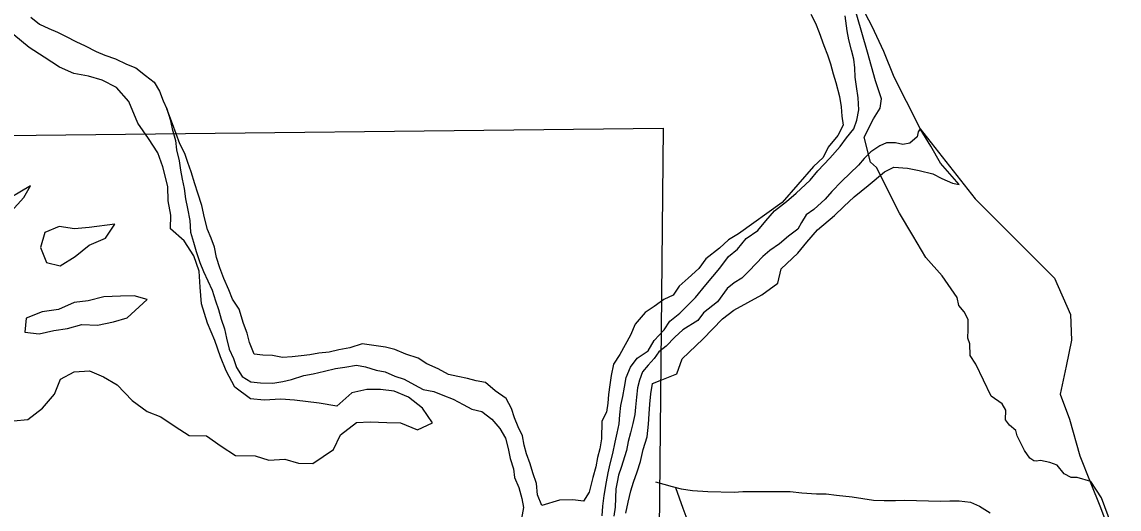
# Model space of a CAD drawing. Extents: x 0 to 34, y 0 to 22.
# Drawn here: x 2.5423 to 2.9675, y 15.7948 to 15.9834 of the extents above; entities that cross this region are included whole.
import ezdxf

# ---------------------------------------------------------------- set-up
doc = ezdxf.new("R2010")
doc.units = 0
for name, color, linetype in [('GM_X_Corporation', 7, 'Continuous'), ('GM_X_Major_Lake', 7, 'Continuous'), ('GM_X_Minor_River', 7, 'Continuous')]:
    doc.layers.add(name, color=color, linetype=linetype)

msp = doc.modelspace()

# ---------------------------------------------------------------- linework, layer by layer
at = {"layer": 'GM_X_Corporation'}
msp.add_lwpolyline([(2.96748, 15.78068), (2.96071, 15.79916), (2.9565, 15.80553), (2.95126, 15.80707), (2.9489, 15.80707), (2.94623, 15.8085), (2.94345, 15.81179), (2.94068, 15.81282), (2.93699, 15.81364), (2.93534, 15.81333), (2.93442, 15.81354), (2.93288, 15.81456), (2.93082, 15.81754), (2.92805, 15.82319), (2.92754, 15.82524), (2.92507, 15.8273), (2.92353, 15.82935), (2.92364, 15.83315), (2.9222, 15.83551), (2.91788, 15.83859), (2.91193, 15.85091), (2.90977, 15.8543), (2.90967, 15.85882), (2.90885, 15.86098), (2.90905, 15.86437), (2.90905, 15.86827), (2.90741, 15.87114), (2.90536, 15.87371), (2.90474, 15.87669), (2.89899, 15.88511), (2.89263, 15.89219), (2.88759, 15.90072), (2.88236, 15.90934), (2.87342, 15.92711), (2.87116, 15.92916), (2.8687, 15.93881), (2.87229, 15.9459), (2.87496, 15.95011), (2.87537, 15.9537), (2.87311, 15.96058), (2.87003, 15.97178), (2.86397, 15.99293)], dxfattribs=at)
msp.add_lwpolyline([(2.96748, 15.78068), (2.96071, 15.79916), (2.9565, 15.80553), (2.95126, 15.80707), (2.9489, 15.80707), (2.94623, 15.8085), (2.94345, 15.81179), (2.94068, 15.81282), (2.93699, 15.81364), (2.93534, 15.81333), (2.93442, 15.81354), (2.93288, 15.81456), (2.93082, 15.81754), (2.92805, 15.82319), (2.92754, 15.82524), (2.92507, 15.8273), (2.92353, 15.82935), (2.92364, 15.83315), (2.9222, 15.83551), (2.91788, 15.83859), (2.91193, 15.85091), (2.90977, 15.8543), (2.90967, 15.85882), (2.90885, 15.86098), (2.90905, 15.86437), (2.90905, 15.86827), (2.90741, 15.87114), (2.90536, 15.87371), (2.90474, 15.87669), (2.89899, 15.88511), (2.89263, 15.89219), (2.88759, 15.90072), (2.88236, 15.90934), (2.87342, 15.92711), (2.87116, 15.92916), (2.8687, 15.93881), (2.87229, 15.9459), (2.87496, 15.95011), (2.87537, 15.9537), (2.87311, 15.96058), (2.87003, 15.97178), (2.86397, 15.99293)], dxfattribs=at)
msp.add_lwpolyline([(2.28152, 15.93664), (2.79079, 15.94235), (2.78571, 15.43693), (2.76751, 15.43626), (2.27529, 15.42554)], close=True, dxfattribs=at)
at = {"layer": 'GM_X_Major_Lake'}
for points in [[(2.86639, 15.99202), (2.8717, 15.98177), (2.87625, 15.97208), (2.88023, 15.96221), (2.88497, 15.95271), (2.89041, 15.942)], [(2.86639, 15.99202), (2.8717, 15.98177), (2.87625, 15.97208), (2.88023, 15.96221), (2.88497, 15.95271), (2.89041, 15.942)], [(2.5446, 15.82953), (2.55023, 15.83393), (2.55494, 15.8393), (2.5572, 15.84512), (2.56259, 15.84801), (2.56849, 15.84841), (2.57393, 15.84597), (2.57916, 15.84297), (2.58506, 15.83691), (2.59082, 15.83257), (2.59608, 15.83052), (2.60167, 15.82674), (2.60707, 15.82336), (2.6139, 15.82316), (2.61949, 15.8192), (2.62508, 15.81562), (2.63267, 15.8154), (2.63794, 15.81373), (2.64421, 15.81412), (2.64948, 15.81264), (2.65499, 15.81248), (2.66312, 15.81794), (2.66574, 15.82357), (2.67195, 15.82833), (2.67728, 15.82855), (2.68373, 15.82837), (2.68904, 15.82821), (2.69561, 15.82555), (2.70138, 15.82824), (2.69755, 15.83386), (2.69217, 15.83819), (2.68654, 15.84045), (2.68124, 15.84117), (2.67593, 15.84113), (2.67019, 15.83978), (2.66435, 15.83462), (2.65755, 15.83577), (2.6479, 15.837), (2.64259, 15.83734), (2.63613, 15.83696), (2.63083, 15.83749), (2.62488, 15.84203), (2.62146, 15.8484), (2.61933, 15.85378), (2.61704, 15.86012), (2.6142, 15.86685), (2.61194, 15.87432), (2.61137, 15.8808), (2.61097, 15.88689), (2.60887, 15.89284), (2.60523, 15.89865), (2.59986, 15.90336), (2.60001, 15.90868), (2.59903, 15.91421), (2.59881, 15.91973), (2.59694, 15.92738), (2.595, 15.93276), (2.59137, 15.93837), (2.58717, 15.94419), (2.5838, 15.95265), (2.57902, 15.95811), (2.57341, 15.96093), (2.56813, 15.96241), (2.56247, 15.96352), (2.55684, 15.96597), (2.55088, 15.96975), (2.5451, 15.97352), (2.53916, 15.97845)], [(2.89041, 15.942), (2.9117, 15.91493), (2.94241, 15.88417), (2.94867, 15.87012), (2.94905, 15.86024), (2.94697, 15.85018), (2.94469, 15.83935), (2.9483, 15.82967), (2.95228, 15.81543), (2.95626, 15.80536), (2.96024, 15.79549), (2.9646, 15.7839)], [(2.89041, 15.942), (2.9117, 15.91493), (2.94241, 15.88417), (2.94867, 15.87012), (2.94905, 15.86024), (2.94697, 15.85018), (2.94469, 15.83935), (2.9483, 15.82967), (2.95228, 15.81543), (2.95626, 15.80536), (2.96024, 15.79549), (2.9646, 15.7839)], [(2.54568, 15.92002), (2.53369, 15.91306)], [(2.54306, 15.91545), (2.54568, 15.92002)], [(2.53816, 15.91008), (2.54306, 15.91545)], [(2.57833, 15.90518), (2.56836, 15.90389), (2.56265, 15.90329), (2.55679, 15.90422), (2.55122, 15.90191), (2.54954, 15.89607), (2.55184, 15.89031), (2.55712, 15.88902), (2.56292, 15.89265), (2.56836, 15.89705), (2.5747, 15.89972)], [(2.5747, 15.89972), (2.57833, 15.90518)], [(2.58583, 15.87736), (2.58052, 15.87732), (2.57405, 15.87694), (2.56793, 15.8754), (2.5626, 15.8748), (2.55645, 15.87212), (2.55015, 15.87117), (2.54401, 15.86868), (2.54348, 15.86338), (2.54896, 15.86265), (2.5547, 15.86401), (2.56003, 15.8648), (2.56559, 15.86635), (2.57165, 15.86599), (2.57776, 15.86733), (2.58312, 15.86889), (2.59084, 15.87599)], [(2.59084, 15.87599), (2.58583, 15.87736)], [(2.53908, 15.82893), (2.5446, 15.82953)]]:
    msp.add_lwpolyline(points, dxfattribs=at)
at = {"layer": 'GM_X_Minor_River'}
for p, q in [((2.8945, 15.93538), (2.89041, 15.942)), ((2.89823, 15.9288), (2.8945, 15.93538)), ((2.90556, 15.92048), (2.89823, 15.9288)), ((2.89823, 15.9288), (2.89823, 15.9288))]:
    msp.add_line(p, q, dxfattribs=at)
for points in [[(2.84808, 15.98644), (2.84988, 15.98297), (2.8513, 15.97932), (2.85305, 15.97433)], [(2.54581, 15.98528), (2.54915, 15.98253), (2.55271, 15.9809), (2.55609, 15.97948), (2.55946, 15.97786), (2.5632, 15.97585), (2.56676, 15.97423), (2.57106, 15.97202), (2.57444, 15.97059), (2.57858, 15.96914), (2.58288, 15.96712), (2.58645, 15.96568), (2.59016, 15.96273), (2.59351, 15.96016), (2.59569, 15.95668), (2.5971, 15.95284), (2.59852, 15.94978)], [(2.76717, 15.79214), (2.76747, 15.79593), (2.76797, 15.8001), (2.76888, 15.80539), (2.76955, 15.80879), (2.77022, 15.81238), (2.77128, 15.81634), (2.77216, 15.82069), (2.77303, 15.82427), (2.7737, 15.82786), (2.77398, 15.83127), (2.77447, 15.83487), (2.77514, 15.83846), (2.77581, 15.84205), (2.77649, 15.84583), (2.77812, 15.84977), (2.78069, 15.85331), (2.78494, 15.85604), (2.78734, 15.86015), (2.79125, 15.86421), (2.79343, 15.86757), (2.79732, 15.87069), (2.80338, 15.87678), (2.80731, 15.88161), (2.81281, 15.8881), (2.81617, 15.89256), (2.81967, 15.8955), (2.82301, 15.89958), (2.82747, 15.90268), (2.83061, 15.90639), (2.83395, 15.91029), (2.83861, 15.91395), (2.84231, 15.91708), (2.84777, 15.92224), (2.85072, 15.92576), (2.85542, 15.93076), (2.85934, 15.9352), (2.8619, 15.93855), (2.86466, 15.94208), (2.8659, 15.94546), (2.86658, 15.94943), (2.86633, 15.954), (2.8657, 15.95839), (2.86523, 15.96201), (2.86514, 15.96562), (2.86467, 15.96906), (2.86382, 15.9725), (2.8628, 15.97652), (2.86213, 15.97996), (2.86135, 15.98587)], [(2.85305, 15.97433), (2.85447, 15.97068), (2.8557, 15.96723), (2.85673, 15.9634), (2.85777, 15.95995), (2.85913, 15.95459), (2.85978, 15.95058), (2.86005, 15.94696), (2.86053, 15.94353), (2.85851, 15.93941), (2.85478, 15.93496), (2.85277, 15.93102), (2.84906, 15.92752), (2.83698, 15.91355)], [(2.60928, 15.92076), (2.60789, 15.92536), (2.60667, 15.929), (2.60544, 15.93246), (2.60346, 15.93631), (2.60205, 15.94015), (2.60064, 15.944), (2.59852, 15.94978)], [(2.59852, 15.94978), (2.59974, 15.94573), (2.60059, 15.9421), (2.60179, 15.9375), (2.60225, 15.93388)], [(2.89041, 15.942), (2.88966, 15.94092), (2.88925, 15.9389), (2.88634, 15.93651), (2.88366, 15.93602), (2.88083, 15.93667), (2.87741, 15.93658), (2.87473, 15.93552), (2.87124, 15.93315), (2.8687, 15.93056), (2.86654, 15.92797), (2.8599, 15.9217), (2.85619, 15.91782), (2.85363, 15.91485), (2.84915, 15.9108), (2.84625, 15.90879), (2.84445, 15.9058), (2.84305, 15.90319), (2.83936, 15.90044), (2.83586, 15.8975), (2.83218, 15.89495), (2.82946, 15.89256), (2.82417, 15.88701), (2.82125, 15.88425), (2.81835, 15.88243), (2.81563, 15.88023), (2.81187, 15.87502), (2.80644, 15.8708), (2.80426, 15.86783), (2.79846, 15.8642), (2.79535, 15.86144), (2.79202, 15.85792), (2.78911, 15.85573), (2.78733, 15.85312), (2.78498, 15.85052), (2.78281, 15.84793), (2.78158, 15.84473), (2.78093, 15.84171), (2.78045, 15.83812), (2.78015, 15.83432), (2.77988, 15.83148), (2.77901, 15.8279), (2.77815, 15.82431), (2.7773, 15.82092), (2.77663, 15.81752), (2.77454, 15.81093), (2.77351, 15.80792), (2.77305, 15.80527), (2.77241, 15.80263), (2.77221, 15.79561), (2.77173, 15.79201)], [(2.60225, 15.93388), (2.60327, 15.92967), (2.60374, 15.92605), (2.6044, 15.92261), (2.60524, 15.91897), (2.6057, 15.91497), (2.60654, 15.91115), (2.60736, 15.90656), (2.60761, 15.902), (2.60883, 15.89816), (2.60986, 15.89452), (2.61126, 15.8903), (2.61268, 15.88684), (2.61608, 15.87953), (2.61729, 15.8755), (2.61852, 15.87204), (2.61956, 15.86841), (2.62078, 15.86457), (2.62163, 15.86094), (2.62264, 15.85673), (2.62425, 15.85307), (2.62548, 15.84962), (2.62766, 15.84613), (2.63102, 15.84414), (2.6348, 15.84365), (2.63954, 15.84351), (2.64336, 15.84416), (2.6468, 15.84501), (2.65159, 15.84658), (2.65522, 15.84724), (2.65961, 15.84825), (2.66382, 15.84927), (2.66744, 15.84973), (2.67202, 15.85055), (2.67542, 15.84989), (2.67956, 15.84863), (2.68314, 15.84795), (2.68689, 15.84632), (2.69047, 15.84508), (2.69439, 15.84288), (2.69776, 15.84107), (2.70191, 15.84038), (2.70548, 15.83895), (2.70942, 15.83732), (2.71335, 15.8353), (2.71672, 15.8335), (2.72049, 15.83263), (2.72439, 15.82966), (2.72751, 15.82596), (2.72968, 15.82229), (2.73071, 15.81827), (2.73155, 15.81445), (2.73276, 15.81042), (2.73324, 15.80699), (2.73483, 15.80314), (2.73604, 15.79893), (2.7367, 15.79549), (2.73536, 15.78831)], [(2.77632, 15.79321), (2.7772, 15.79755), (2.77827, 15.80189), (2.77932, 15.80528), (2.78076, 15.80923), (2.78201, 15.81318), (2.7831, 15.8179), (2.78457, 15.8228), (2.78508, 15.82772), (2.78539, 15.8317), (2.78569, 15.8355), (2.78599, 15.83948), (2.78667, 15.84345), (2.79032, 15.84486), (2.79608, 15.84716), (2.79814, 15.853), (2.80614, 15.86055), (2.81377, 15.8685), (2.81823, 15.87179), (2.82904, 15.87775), (2.83524, 15.88232), (2.83654, 15.8878), (2.84297, 15.89388), (2.84651, 15.89815), (2.85064, 15.90297), (2.85725, 15.90848), (2.86077, 15.91198), (2.86486, 15.91567), (2.8703, 15.92007), (2.87653, 15.9254), (2.88018, 15.92719), (2.88549, 15.92685), (2.89002, 15.92596), (2.8953, 15.92467), (2.89886, 15.92286), (2.90298, 15.92103), (2.90556, 15.92048)], [(2.83698, 15.91355), (2.82003, 15.90138), (2.81616, 15.89902), (2.81266, 15.89589), (2.80741, 15.89168), (2.80465, 15.88796), (2.80055, 15.88427), (2.79705, 15.88114), (2.79467, 15.8776), (2.79102, 15.876), (2.78733, 15.87326), (2.78385, 15.87089), (2.77992, 15.86644), (2.77809, 15.86212), (2.77408, 15.85464), (2.77151, 15.85091), (2.77062, 15.84657), (2.77014, 15.84297), (2.76965, 15.83919), (2.76937, 15.83578), (2.76889, 15.83237), (2.76708, 15.82881), (2.76689, 15.82198), (2.76621, 15.8182), (2.76535, 15.8148), (2.76468, 15.81121), (2.76361, 15.80706), (2.76212, 15.80141), (2.75993, 15.79786), (2.75577, 15.79836), (2.75064, 15.79832), (2.74375, 15.79624), (2.74216, 15.80027), (2.74171, 15.80466), (2.74031, 15.80888), (2.73927, 15.81233), (2.73786, 15.81617), (2.73701, 15.81961), (2.73636, 15.82324), (2.73456, 15.82671), (2.73314, 15.83017), (2.7321, 15.83381), (2.72993, 15.83767), (2.72565, 15.84065), (2.72194, 15.84379), (2.71836, 15.84447), (2.71496, 15.84532), (2.71119, 15.84619), (2.7076, 15.84687), (2.70368, 15.84907), (2.69918, 15.8511), (2.69583, 15.85329), (2.69112, 15.85475), (2.68681, 15.85659), (2.68322, 15.85745), (2.67415, 15.85885), (2.66936, 15.85728), (2.66516, 15.85645), (2.66134, 15.85561), (2.65734, 15.85516), (2.65391, 15.8545), (2.65048, 15.85421), (2.64705, 15.85374), (2.64324, 15.85347), (2.63947, 15.85434), (2.63568, 15.85445), (2.63227, 15.85474), (2.6305, 15.85935), (2.62966, 15.86298), (2.62824, 15.86663), (2.6265, 15.87219), (2.62395, 15.87607), (2.62254, 15.87972), (2.62058, 15.88414), (2.61898, 15.88818), (2.61777, 15.89221), (2.61693, 15.89622), (2.6157, 15.89967), (2.61428, 15.90313), (2.61308, 15.90754), (2.61208, 15.91232), (2.61051, 15.91711), (2.60928, 15.92076)], [(2.78787, 15.80541), (2.79427, 15.80352), (2.79785, 15.80266), (2.8022, 15.80196), (2.80807, 15.8016), (2.81831, 15.80131), (2.82174, 15.80159), (2.82819, 15.80159), (2.83218, 15.80167), (2.8356, 15.80157), (2.83997, 15.80163), (2.84451, 15.80112), (2.85019, 15.80077), (2.85399, 15.80066), (2.85796, 15.80016), (2.86402, 15.79961), (2.87233, 15.79823), (2.87651, 15.79811), (2.88087, 15.79817), (2.88448, 15.79826), (2.89814, 15.79786), (2.90194, 15.79795), (2.90555, 15.79803), (2.9099, 15.79752), (2.91346, 15.7959), (2.91757, 15.79332)], [(2.79561, 15.8032), (2.7984, 15.79523), (2.79999, 15.79101)]]:
    msp.add_lwpolyline(points, dxfattribs=at)

doc.saveas('drawing.dxf')
